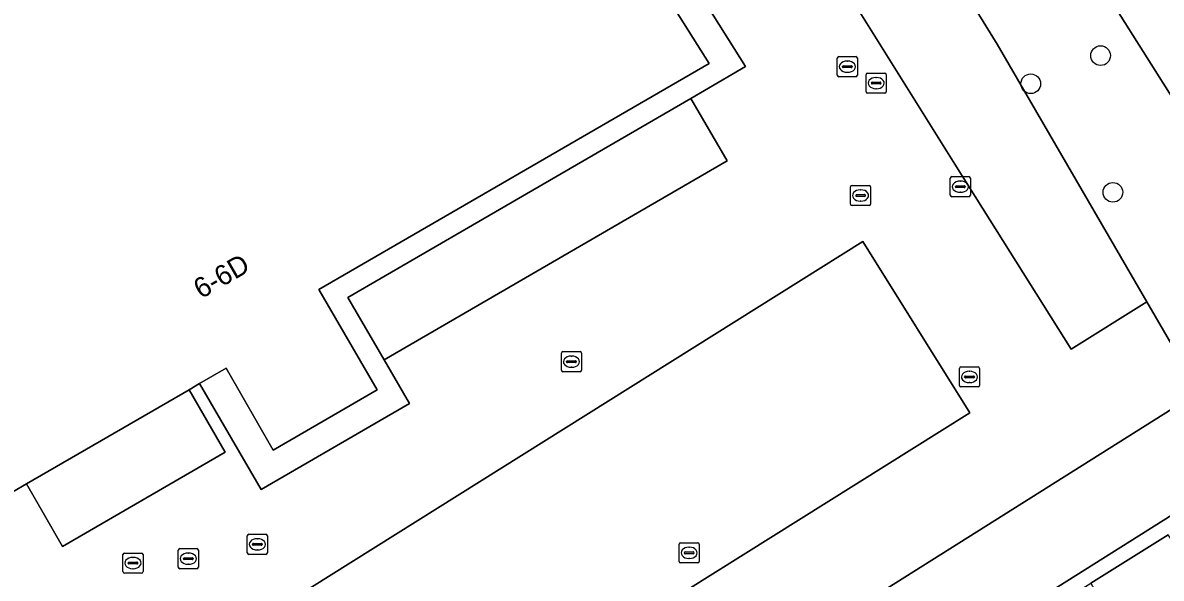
# Model space of a CAD drawing. Extents: x 158835 to 160077, y 386387 to 387778.
# Drawn here: x 159764.8 to 159821.4, y 387637.6 to 387665.3 of the extents above; entities that cross this region are included whole.
import ezdxf

# ---------------------------------------------------------------- set-up
doc = ezdxf.new("R2010")
doc.units = 0
for name, color, linetype in [('IMGEO_Boom', 7, 'Continuous'), ('IMGEO_Groenvoorziening', 7, 'Continuous'), ('IMGEO_Hek', 7, 'Continuous'), ('IMGEO_Kolk', 7, 'Continuous'), ('IMGEO_Pand', 7, 'Continuous'), ('IMGEO_Pand_nummerreeks', 7, 'Continuous'), ('IMGEO_Parkeervlak_gesloten', 7, 'Continuous'), ('IMGEO_Rijbaan_lokaal_open', 7, 'Continuous'), ('IMGEO_Rioolput', 7, 'Continuous'), ('IMGEO_Voetpad_open', 7, 'Continuous')]:
    doc.layers.add(name, color=color, linetype=linetype)

msp = doc.modelspace()

# ---------------------------------------------------------------- linework, layer by layer
at = {"layer": 'IMGEO_Boom'}
for centre in [(159818.385, 387663.625), (159814.916, 387662.224), (159818.999, 387656.83)]:
    msp.add_circle(centre, 0.489, dxfattribs=at)
at = {"layer": 'IMGEO_Groenvoorziening'}
msp.add_lwpolyline([(159826.345, 387654.607), (159816.771, 387669.751), (159812.278, 387676.931), (159804.103, 387690.368), (159801.538, 387694.795), (159791.466, 387712.89), (159789.53, 387716.531), (159786.741, 387721.915), (159781.878, 387731.579), (159779.861, 387730.53), (159776.933, 387736.16), (159773.004, 387733.906), (159772.89, 387734.085), (159772.336, 387733.768), (159772.479, 387733.518), (159774.703, 387729.611), (159778.798, 387722.415), (159796.446, 387691.409), (159813.243, 387664.198), (159820.688, 387651.388), (159823.288, 387646.913)], dxfattribs=at)
at = {"layer": 'IMGEO_Hek'}
msp.add_lwpolyline([(159824.384, 387645.027), (159823.288, 387646.913), (159820.688, 387651.388), (159813.243, 387664.198), (159796.446, 387691.409), (159778.798, 387722.415)], dxfattribs=at)
at = {"layer": 'IMGEO_Kolk'}
for p, q in [((159806.028, 387657.172), (159806.88, 387657.172)), ((159805.953, 387656.246), (159805.953, 387657.098)), ((159806.212, 387656.666), (159806.212, 387656.678)), ((159806.65, 387656.629), (159806.252, 387656.629)), ((159806.255, 387656.715), (159806.653, 387656.715)), ((159806.441, 387656.952), (159806.466, 387656.952)), ((159806.696, 387656.678), (159806.696, 387656.666)), ((159806.954, 387657.098), (159806.954, 387656.246)), ((159806.88, 387656.172), (159806.028, 387656.172)), ((159806.464, 387656.392), (159806.439, 387656.392)), ((159791.576, 387647.983), (159791.576, 387648.835)), ((159791.651, 387648.909), (159792.503, 387648.909)), ((159792.064, 387648.689), (159792.089, 387648.689)), ((159792.577, 387648.835), (159792.577, 387647.983)), ((159791.835, 387648.403), (159791.835, 387648.415)), ((159792.273, 387648.366), (159791.875, 387648.366)), ((159791.878, 387648.452), (159792.276, 387648.452)), ((159792.087, 387648.129), (159792.062, 387648.129)), ((159792.319, 387648.415), (159792.319, 387648.403)), ((159811.367, 387647.226), (159811.367, 387648.078)), ((159811.442, 387648.152), (159812.294, 387648.152)), ((159812.368, 387648.078), (159812.368, 387647.226)), ((159792.503, 387647.909), (159791.651, 387647.909)), ((159811.626, 387647.646), (159811.626, 387647.658)), ((159812.064, 387647.609), (159811.666, 387647.609)), ((159811.669, 387647.695), (159812.067, 387647.695)), ((159811.855, 387647.932), (159811.88, 387647.932)), ((159812.11, 387647.658), (159812.11, 387647.646)), ((159812.294, 387647.152), (159811.442, 387647.152)), ((159811.878, 387647.372), (159811.853, 387647.372)), ((159775.958, 387638.904), (159775.958, 387639.756)), ((159776.033, 387639.83), (159776.885, 387639.83)), ((159776.446, 387639.61), (159776.471, 387639.61)), ((159776.959, 387639.756), (159776.959, 387638.904)), ((159776.217, 387639.324), (159776.217, 387639.336)), ((159776.655, 387639.287), (159776.257, 387639.287)), ((159776.26, 387639.373), (159776.658, 387639.373)), ((159776.469, 387639.05), (159776.444, 387639.05)), ((159776.701, 387639.336), (159776.701, 387639.324)), ((159797.429, 387638.481), (159797.429, 387639.333)), ((159797.504, 387639.407), (159798.356, 387639.407)), ((159797.917, 387639.187), (159797.942, 387639.187)), ((159798.43, 387639.333), (159798.43, 387638.481)), ((159776.885, 387638.83), (159776.033, 387638.83)), ((159797.688, 387638.901), (159797.688, 387638.913)), ((159798.126, 387638.864), (159797.728, 387638.864)), ((159797.731, 387638.95), (159798.129, 387638.95)), ((159797.94, 387638.627), (159797.915, 387638.627)), ((159798.172, 387638.913), (159798.172, 387638.901)), ((159798.356, 387638.407), (159797.504, 387638.407))]:
    msp.add_line(p, q, dxfattribs=at)
for points in [[(159806.028, 387657.172), (159806.88, 387657.172)], [(159805.953, 387656.246), (159805.953, 387657.098)], [(159806.954, 387657.098), (159806.954, 387656.246)], [(159806.88, 387656.172), (159806.028, 387656.172)], [(159791.576, 387647.983), (159791.576, 387648.835)], [(159791.651, 387648.909), (159792.503, 387648.909)], [(159792.577, 387648.835), (159792.577, 387647.983)], [(159811.367, 387647.226), (159811.367, 387648.078)], [(159811.442, 387648.152), (159812.294, 387648.152)], [(159812.368, 387648.078), (159812.368, 387647.226)], [(159792.503, 387647.909), (159791.651, 387647.909)], [(159812.294, 387647.152), (159811.442, 387647.152)], [(159775.958, 387638.904), (159775.958, 387639.756)], [(159776.033, 387639.83), (159776.885, 387639.83)], [(159776.959, 387639.756), (159776.959, 387638.904)], [(159797.429, 387638.481), (159797.429, 387639.333)], [(159797.504, 387639.407), (159798.356, 387639.407)], [(159798.43, 387639.333), (159798.43, 387638.481)], [(159776.885, 387638.83), (159776.033, 387638.83)], [(159798.356, 387638.407), (159797.504, 387638.407)]]:
    msp.add_lwpolyline(points, dxfattribs=at)
for centre, radius, start, end in [((159806.03, 387657.096), 0.0765, 91.552, 178.448), ((159806.03, 387657.096), 0.0765, 91.552, 178.448), ((159806.878, 387657.096), 0.0765, 1.552, 88.448), ((159806.878, 387657.096), 0.0765, 1.552, 88.448), ((159806.252, 387656.675), 0.0403, 85.8775, 175.7526), ((159806.249, 387656.665), 0.0366, 178.938, 274.7102), ((159806.653, 387656.672), 0.043, 264.8664, 352.4533), ((159806.657, 387656.677), 0.0386, 1.7309, 96.639), ((159806.03, 387656.248), 0.0765, 181.552, 268.448), ((159806.03, 387656.248), 0.0765, 181.552, 268.448), ((159806.878, 387656.248), 0.0765, 271.552, 358.448), ((159806.878, 387656.248), 0.0765, 271.552, 358.448), ((159791.653, 387648.833), 0.0765, 91.552, 178.448), ((159791.653, 387648.833), 0.0765, 91.552, 178.448), ((159792.501, 387648.833), 0.0765, 1.552, 88.448), ((159792.501, 387648.833), 0.0765, 1.552, 88.448), ((159791.875, 387648.412), 0.0403, 85.8775, 175.7526), ((159791.872, 387648.402), 0.0366, 178.938, 274.7102), ((159792.276, 387648.409), 0.043, 264.8664, 352.4533), ((159792.28, 387648.414), 0.0386, 1.7309, 96.639), ((159811.444, 387648.076), 0.0765, 91.552, 178.448), ((159811.444, 387648.076), 0.0765, 91.552, 178.448), ((159812.292, 387648.076), 0.0765, 1.552, 88.448), ((159812.292, 387648.076), 0.0765, 1.552, 88.448), ((159791.653, 387647.985), 0.0765, 181.552, 268.448), ((159791.653, 387647.985), 0.0765, 181.552, 268.448), ((159792.501, 387647.985), 0.0765, 271.552, 358.448), ((159792.501, 387647.985), 0.0765, 271.552, 358.448), ((159811.666, 387647.655), 0.0403, 85.8775, 175.7526), ((159811.663, 387647.645), 0.0366, 178.938, 274.7102), ((159812.067, 387647.652), 0.043, 264.8664, 352.4533), ((159812.071, 387647.657), 0.0386, 1.7309, 96.639), ((159811.444, 387647.228), 0.0765, 181.552, 268.448), ((159811.444, 387647.228), 0.0765, 181.552, 268.448), ((159812.292, 387647.228), 0.0765, 271.552, 358.448), ((159812.292, 387647.228), 0.0765, 271.552, 358.448), ((159776.035, 387639.754), 0.0765, 91.552, 178.448), ((159776.035, 387639.754), 0.0765, 91.552, 178.448), ((159776.883, 387639.754), 0.0765, 1.552, 88.448), ((159776.883, 387639.754), 0.0765, 1.552, 88.448), ((159776.257, 387639.333), 0.0403, 85.8775, 175.7526), ((159776.254, 387639.323), 0.0366, 178.938, 274.7102), ((159776.658, 387639.33), 0.043, 264.8664, 352.4533), ((159776.662, 387639.335), 0.0386, 1.7309, 96.639), ((159797.506, 387639.331), 0.0765, 91.552, 178.448), ((159797.506, 387639.331), 0.0765, 91.552, 178.448), ((159798.354, 387639.331), 0.0765, 1.552, 88.448), ((159798.354, 387639.331), 0.0765, 1.552, 88.448), ((159776.035, 387638.906), 0.0765, 181.552, 268.448), ((159776.035, 387638.906), 0.0765, 181.552, 268.448), ((159776.883, 387638.906), 0.0765, 271.552, 358.448), ((159776.883, 387638.906), 0.0765, 271.552, 358.448), ((159797.506, 387638.483), 0.0765, 181.552, 268.448), ((159797.506, 387638.483), 0.0765, 181.552, 268.448), ((159797.728, 387638.91), 0.0403, 85.8775, 175.7526), ((159797.725, 387638.9), 0.0366, 178.938, 274.7102), ((159798.129, 387638.907), 0.043, 264.8664, 352.4533), ((159798.133, 387638.912), 0.0386, 1.7309, 96.639), ((159798.354, 387638.483), 0.0765, 271.552, 358.448), ((159798.354, 387638.483), 0.0765, 271.552, 358.448)]:
    msp.add_arc(centre, radius, start, end, dxfattribs=at)
for centre, major_axis, ratio, start_param, end_param in [((159806.44, 387656.672), (-0.387, 0.002), 0.722429, 4.712389, 7.853982), ((159806.465, 387656.672), (-0.39, 0.002), 0.717154, 1.570796, 4.712389), ((159792.063, 387648.409), (-0.387, 0.002), 0.722429, 4.712389, 7.853982), ((159792.088, 387648.409), (-0.39, 0.002), 0.717154, 1.570796, 4.712389), ((159811.854, 387647.652), (-0.387, 0.002), 0.722429, 4.712389, 7.853982), ((159811.879, 387647.652), (-0.39, 0.002), 0.717154, 1.570796, 4.712389), ((159776.445, 387639.33), (-0.387, 0.002), 0.722429, 4.712389, 7.853982), ((159776.47, 387639.33), (-0.39, 0.002), 0.717154, 1.570796, 4.712389), ((159797.916, 387638.907), (-0.387, 0.002), 0.722429, 4.712389, 7.853982), ((159797.941, 387638.907), (-0.39, 0.002), 0.717154, 1.570796, 4.712389)]:
    msp.add_ellipse(centre, major_axis=major_axis, ratio=ratio, start_param=start_param, end_param=end_param, dxfattribs=at)
at = {"layer": 'IMGEO_Pand'}
msp.add_lwpolyline([(159765.293, 387716.503), (159747.329, 387706.087), (159743.113, 387703.642), (159742.412, 387704.854), (159732.566, 387699.157), (159762.112, 387640.672), (159762.238, 387640.745), (159764.974, 387642.33), (159773.063, 387647.016), (159773.589, 387647.321), (159774.9, 387648.081), (159777.252, 387644.019), (159782.411, 387647.008), (159779.523, 387651.993), (159798.927, 387663.23)], close=True, dxfattribs=at)
at = {"layer": 'IMGEO_Parkeervlak_gesloten'}
for points in [[(159813.243, 387664.198), (159796.446, 387691.409), (159778.798, 387722.415), (159774.703, 387729.611), (159770.43, 387727.179), (159779.087, 387711.968), (159787.421, 387697.357), (159794.69, 387684.835), (159801.058, 387674.374), (159805.415, 387667.385), (159811.135, 387658.237), (159816.93, 387649.032), (159820.688, 387651.388)], [(159799.817, 387658.398), (159798.016, 387661.501), (159780.964, 387651.601), (159782.763, 387648.497)], [(159778.076, 387624.681), (159811.892, 387645.875), (159806.562, 387654.378), (159772.746, 387633.184)], [(159774.863, 387643.909), (159773.063, 387647.016), (159764.974, 387642.33), (159766.775, 387639.222)], [(159825.535, 387643.047), (159824.384, 387645.027), (159823.288, 387646.913), (159793.565, 387628.202), (159795.946, 387624.42)]]:
    msp.add_lwpolyline(points, close=True, dxfattribs=at)
at = {"layer": 'IMGEO_Rijbaan_lokaal_open'}
for points in [[(159825.535, 387643.047), (159795.946, 387624.42), (159793.565, 387628.202), (159823.288, 387646.913), (159820.688, 387651.388), (159816.93, 387649.032), (159811.135, 387658.237), (159805.415, 387667.385), (159801.058, 387674.374), (159794.69, 387684.835), (159787.421, 387697.357), (159779.087, 387711.968), (159770.43, 387727.179), (159774.703, 387729.611), (159772.479, 387733.518), (159727.91, 387707.968)], [(159788.908, 387681.854), (159800.729, 387663.076), (159798.016, 387661.501), (159799.817, 387658.398), (159782.763, 387648.497), (159784.022, 387646.323), (159776.643, 387642.049), (159773.589, 387647.321), (159773.063, 387647.016), (159774.863, 387643.909), (159766.775, 387639.222), (159764.974, 387642.33), (159762.238, 387640.745), (159762.112, 387640.672), (159769.336, 387627.103), (159772.788, 387617.13), (159774.872, 387613.934), (159776.16, 387611.958), (159776.561, 387611.397), (159779.495, 387613.258), (159795.065, 387623.091), (159796.725, 387624.136), (159817.904, 387637.392), (159821.753, 387639.801)]]:
    msp.add_lwpolyline(points, dxfattribs=at)
for points in [[(159806.562, 387654.378), (159811.892, 387645.875), (159778.076, 387624.681), (159772.746, 387633.184)], [(159846.549, 387606.921), (159843.629, 387605.119), (159821.859, 387639.633), (159821.753, 387639.801), (159817.904, 387637.392), (159818.397, 387636.498), (159818.496, 387636.563), (159841.933, 387599.307), (159862.316, 387566.876), (159866.101, 387569.184), (159845.618, 387601.83), (159848.577, 387603.706)]]:
    msp.add_lwpolyline(points, close=True, dxfattribs=at)
at = {"layer": 'IMGEO_Rioolput'}
for p, q in [((159805.296, 387662.648), (159805.296, 387663.5)), ((159805.371, 387663.574), (159806.223, 387663.574)), ((159806.297, 387663.5), (159806.297, 387662.648)), ((159805.555, 387663.068), (159805.555, 387663.08)), ((159805.993, 387663.031), (159805.595, 387663.031)), ((159805.598, 387663.117), (159805.996, 387663.117)), ((159805.807, 387662.794), (159805.782, 387662.794)), ((159805.784, 387663.354), (159805.809, 387663.354)), ((159806.039, 387663.08), (159806.039, 387663.068)), ((159806.223, 387662.574), (159805.371, 387662.574)), ((159806.729, 387661.832), (159806.729, 387662.684)), ((159806.804, 387662.758), (159807.656, 387662.758)), ((159806.988, 387662.252), (159806.988, 387662.264)), ((159807.031, 387662.301), (159807.429, 387662.301)), ((159807.217, 387662.538), (159807.242, 387662.538)), ((159807.472, 387662.264), (159807.472, 387662.252)), ((159807.73, 387662.684), (159807.73, 387661.832)), ((159807.656, 387661.758), (159806.804, 387661.758)), ((159807.426, 387662.215), (159807.028, 387662.215)), ((159807.24, 387661.978), (159807.215, 387661.978)), ((159810.914, 387656.683), (159810.914, 387657.535)), ((159810.989, 387657.609), (159811.841, 387657.609)), ((159811.216, 387657.152), (159811.614, 387657.152)), ((159811.402, 387657.389), (159811.427, 387657.389)), ((159811.915, 387657.535), (159811.915, 387656.683)), ((159811.841, 387656.609), (159810.989, 387656.609)), ((159811.173, 387657.103), (159811.173, 387657.115)), ((159811.611, 387657.066), (159811.213, 387657.066)), ((159811.425, 387656.829), (159811.4, 387656.829)), ((159811.657, 387657.115), (159811.657, 387657.103)), ((159772.525, 387638.19), (159772.525, 387639.042)), ((159772.6, 387639.116), (159773.452, 387639.116)), ((159773.526, 387639.042), (159773.526, 387638.19)), ((159769.773, 387637.972), (159769.773, 387638.824)), ((159769.848, 387638.898), (159770.7, 387638.898)), ((159770.261, 387638.678), (159770.286, 387638.678)), ((159770.774, 387638.824), (159770.774, 387637.972)), ((159772.784, 387638.61), (159772.784, 387638.622)), ((159773.222, 387638.573), (159772.824, 387638.573)), ((159772.827, 387638.659), (159773.225, 387638.659)), ((159773.013, 387638.896), (159773.038, 387638.896)), ((159773.268, 387638.622), (159773.268, 387638.61)), ((159770.7, 387637.898), (159769.848, 387637.898)), ((159770.032, 387638.392), (159770.032, 387638.404)), ((159770.47, 387638.355), (159770.072, 387638.355)), ((159770.075, 387638.441), (159770.473, 387638.441)), ((159770.284, 387638.118), (159770.259, 387638.118)), ((159770.516, 387638.404), (159770.516, 387638.392)), ((159773.452, 387638.116), (159772.6, 387638.116)), ((159773.036, 387638.336), (159773.011, 387638.336))]:
    msp.add_line(p, q, dxfattribs=at)
for points in [[(159805.296, 387662.648), (159805.296, 387663.5)], [(159805.371, 387663.574), (159806.223, 387663.574)], [(159806.297, 387663.5), (159806.297, 387662.648)], [(159806.223, 387662.574), (159805.371, 387662.574)], [(159806.729, 387661.832), (159806.729, 387662.684)], [(159806.804, 387662.758), (159807.656, 387662.758)], [(159807.73, 387662.684), (159807.73, 387661.832)], [(159807.656, 387661.758), (159806.804, 387661.758)], [(159810.914, 387656.683), (159810.914, 387657.535)], [(159810.989, 387657.609), (159811.841, 387657.609)], [(159811.915, 387657.535), (159811.915, 387656.683)], [(159811.841, 387656.609), (159810.989, 387656.609)], [(159772.525, 387638.19), (159772.525, 387639.042)], [(159772.6, 387639.116), (159773.452, 387639.116)], [(159773.526, 387639.042), (159773.526, 387638.19)], [(159769.773, 387637.972), (159769.773, 387638.824)], [(159769.848, 387638.898), (159770.7, 387638.898)], [(159770.774, 387638.824), (159770.774, 387637.972)], [(159770.7, 387637.898), (159769.848, 387637.898)], [(159773.452, 387638.116), (159772.6, 387638.116)]]:
    msp.add_lwpolyline(points, dxfattribs=at)
for centre, radius, start, end in [((159805.373, 387663.498), 0.0765, 91.552, 178.448), ((159805.373, 387663.498), 0.0765, 91.552, 178.448), ((159806.221, 387663.498), 0.0765, 1.552, 88.448), ((159806.221, 387663.498), 0.0765, 1.552, 88.448), ((159805.595, 387663.077), 0.0403, 85.8775, 175.7526), ((159805.592, 387663.067), 0.0366, 178.938, 274.7102), ((159805.996, 387663.074), 0.043, 264.8664, 352.4533), ((159806, 387663.079), 0.0386, 1.7309, 96.639), ((159805.373, 387662.65), 0.0765, 181.552, 268.448), ((159805.373, 387662.65), 0.0765, 181.552, 268.448), ((159806.221, 387662.65), 0.0765, 271.552, 358.448), ((159806.221, 387662.65), 0.0765, 271.552, 358.448), ((159806.806, 387662.682), 0.0765, 91.552, 178.448), ((159806.806, 387662.682), 0.0765, 91.552, 178.448), ((159807.028, 387662.261), 0.0403, 85.8775, 175.7526), ((159807.025, 387662.251), 0.0366, 178.938, 274.7102), ((159807.429, 387662.258), 0.043, 264.8664, 352.4533), ((159807.433, 387662.263), 0.0386, 1.7309, 96.639), ((159807.654, 387662.682), 0.0765, 1.552, 88.448), ((159807.654, 387662.682), 0.0765, 1.552, 88.448), ((159806.806, 387661.834), 0.0765, 181.552, 268.448), ((159806.806, 387661.834), 0.0765, 181.552, 268.448), ((159807.654, 387661.834), 0.0765, 271.552, 358.448), ((159807.654, 387661.834), 0.0765, 271.552, 358.448), ((159810.991, 387657.533), 0.0765, 91.552, 178.448), ((159810.991, 387657.533), 0.0765, 91.552, 178.448), ((159811.213, 387657.112), 0.0403, 85.8775, 175.7526), ((159811.618, 387657.114), 0.0386, 1.7309, 96.639), ((159811.839, 387657.533), 0.0765, 1.552, 88.448), ((159811.839, 387657.533), 0.0765, 1.552, 88.448), ((159810.991, 387656.685), 0.0765, 181.552, 268.448), ((159810.991, 387656.685), 0.0765, 181.552, 268.448), ((159811.21, 387657.102), 0.0366, 178.938, 274.7102), ((159811.614, 387657.109), 0.043, 264.8664, 352.4533), ((159811.839, 387656.685), 0.0765, 271.552, 358.448), ((159811.839, 387656.685), 0.0765, 271.552, 358.448), ((159772.602, 387639.04), 0.0765, 91.552, 178.448), ((159772.602, 387639.04), 0.0765, 91.552, 178.448), ((159773.45, 387639.04), 0.0765, 1.552, 88.448), ((159773.45, 387639.04), 0.0765, 1.552, 88.448), ((159769.85, 387638.822), 0.0765, 91.552, 178.448), ((159769.85, 387638.822), 0.0765, 91.552, 178.448), ((159770.698, 387638.822), 0.0765, 1.552, 88.448), ((159770.698, 387638.822), 0.0765, 1.552, 88.448), ((159772.824, 387638.619), 0.0403, 85.8775, 175.7526), ((159772.821, 387638.609), 0.0366, 178.938, 274.7102), ((159773.225, 387638.616), 0.043, 264.8664, 352.4533), ((159773.229, 387638.621), 0.0386, 1.7309, 96.639), ((159769.85, 387637.974), 0.0765, 181.552, 268.448), ((159769.85, 387637.974), 0.0765, 181.552, 268.448), ((159770.072, 387638.401), 0.0403, 85.8775, 175.7526), ((159770.069, 387638.391), 0.0366, 178.938, 274.7102), ((159770.473, 387638.398), 0.043, 264.8664, 352.4533), ((159770.477, 387638.403), 0.0386, 1.7309, 96.639), ((159770.698, 387637.974), 0.0765, 271.552, 358.448), ((159770.698, 387637.974), 0.0765, 271.552, 358.448), ((159772.602, 387638.192), 0.0765, 181.552, 268.448), ((159772.602, 387638.192), 0.0765, 181.552, 268.448), ((159773.45, 387638.192), 0.0765, 271.552, 358.448), ((159773.45, 387638.192), 0.0765, 271.552, 358.448)]:
    msp.add_arc(centre, radius, start, end, dxfattribs=at)
for centre, major_axis, ratio, start_param, end_param in [((159805.783, 387663.074), (-0.387, 0.002), 0.722429, 4.712389, 7.853982), ((159805.808, 387663.074), (-0.39, 0.002), 0.717154, 1.570796, 4.712389), ((159807.216, 387662.258), (-0.387, 0.002), 0.722429, 4.712389, 7.853982), ((159807.241, 387662.258), (-0.39, 0.002), 0.717154, 1.570796, 4.712389), ((159811.401, 387657.109), (-0.387, 0.002), 0.722429, 4.712389, 7.853982), ((159811.426, 387657.109), (-0.39, 0.002), 0.717154, 1.570796, 4.712389), ((159770.26, 387638.398), (-0.387, 0.002), 0.722429, 4.712389, 7.853982), ((159770.285, 387638.398), (-0.39, 0.002), 0.717154, 1.570796, 4.712389), ((159773.012, 387638.616), (-0.387, 0.002), 0.722429, 4.712389, 7.853982), ((159773.037, 387638.616), (-0.39, 0.002), 0.717154, 1.570796, 4.712389)]:
    msp.add_ellipse(centre, major_axis=major_axis, ratio=ratio, start_param=start_param, end_param=end_param, dxfattribs=at)
at = {"layer": 'IMGEO_Voetpad_open'}
for points in [[(159774.431, 387741.178), (159774.395, 387741.173), (159774.36, 387741.167), (159774.469, 387740.954), (159775.468, 387738.998), (159772.621, 387737.399), (159770.973, 387736.441), (159772.336, 387733.768), (159772.89, 387734.085), (159773.004, 387733.906), (159776.933, 387736.16), (159779.861, 387730.53), (159781.878, 387731.579), (159786.741, 387721.915), (159789.53, 387716.531), (159791.466, 387712.89), (159801.538, 387694.795), (159804.103, 387690.368), (159812.278, 387676.931), (159816.771, 387669.751), (159826.345, 387654.607), (159831.762, 387646.265), (159859.272, 387602.912), (159879.426, 387571.152)], [(159765.293, 387716.503), (159798.927, 387663.23), (159779.523, 387651.993), (159782.411, 387647.008), (159777.252, 387644.019), (159774.9, 387648.081), (159773.589, 387647.321), (159776.643, 387642.049), (159784.022, 387646.323), (159782.763, 387648.497), (159780.964, 387651.601), (159798.016, 387661.501), (159800.729, 387663.076), (159788.908, 387681.854)]]:
    msp.add_lwpolyline(points, dxfattribs=at)

# ---------------------------------------------------------------- texts
at = {"layer": 'IMGEO_Pand_nummerreeks'}
msp.add_text('6-6D', height=1, rotation=30.0746, dxfattribs=at).set_placement((159773.661, 387651.511))

doc.saveas('drawing.dxf')
